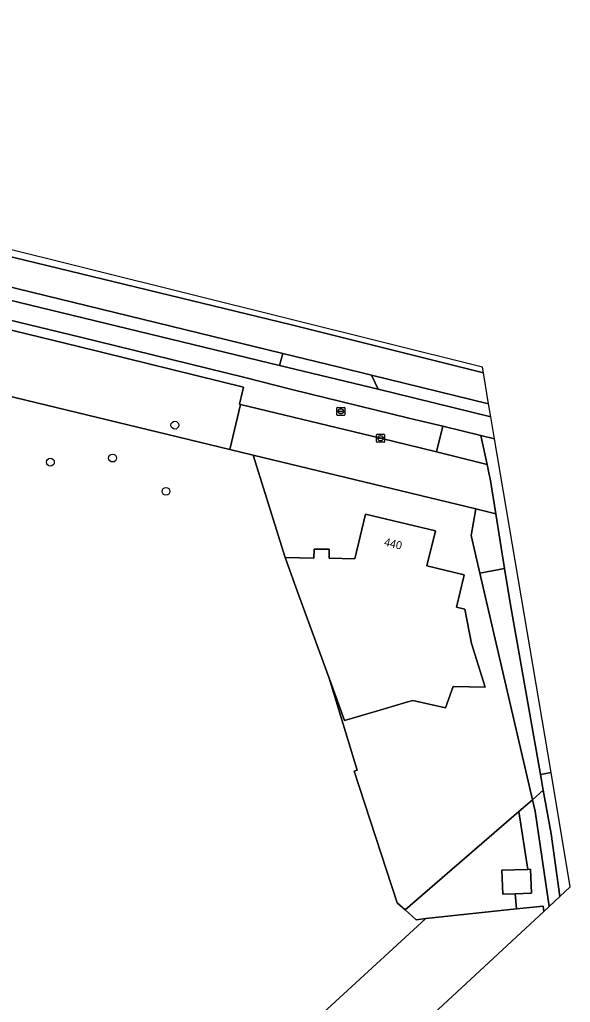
# Model space of a CAD drawing. Extents: x 163266 to 164362, y 381528 to 382286.
# Drawn here: x 164292.9 to 164361.7, y 382075.8 to 382198.6 of the extents above; entities that cross this region are included whole.
import ezdxf

# ---------------------------------------------------------------- set-up
doc = ezdxf.new("R2010")
doc.units = 0
for name, color, linetype in [('IMGEO_Berm_groen', 7, 'Continuous'), ('IMGEO_Boom', 7, 'Continuous'), ('IMGEO_Erf', 7, 'Continuous'), ('IMGEO_Fietspad_gesloten', 7, 'Continuous'), ('IMGEO_Fietspad_open', 7, 'Continuous'), ('IMGEO_Gemengd_bos', 7, 'Continuous'), ('IMGEO_Groenvoorziening', 7, 'Continuous'), ('IMGEO_Hek', 7, 'Continuous'), ('IMGEO_Kolk', 7, 'Continuous'), ('IMGEO_Loofbos', 7, 'Continuous'), ('IMGEO_Muur', 7, 'Continuous'), ('IMGEO_Pand', 7, 'Continuous'), ('IMGEO_Pand_nummerreeks', 7, 'Continuous'), ('IMGEO_Parkeervlak_open', 7, 'Continuous'), ('IMGEO_Rijbaan_lokaal_halfverhard', 7, 'Continuous'), ('IMGEO_Rijbaan_lokaal_open', 7, 'Continuous'), ('IMGEO_Rijbaan_regionaal_gesloten', 7, 'Continuous'), ('IMGEO_Rioolput', 7, 'Continuous'), ('IMGEO_Verkeerseiland_groen', 7, 'Continuous'), ('IMGEO_Voetpad_open', 7, 'Continuous')]:
    doc.layers.add(name, color=color, linetype=linetype)

msp = doc.modelspace()

# ---------------------------------------------------------------- linework, layer by layer
at = {"layer": 'IMGEO_Berm_groen'}
for points in [[(164242.76, 382168.06), (164221.8, 382172.03), (164221.08, 382168.63), (164319.15, 382144.94), (164320.49, 382150.55), (164320.35, 382150.58), (164320.76, 382152.18), (164320.88, 382152.7), (164300.24, 382157.8), (164268.86, 382165.41)], [(164269.61, 382168.91), (164325.37, 382155.44), (164325.8, 382156.92), (164289.02, 382165.88)]]:
    msp.add_lwpolyline(points, dxfattribs=at)
at = {"layer": 'IMGEO_Boom'}
for centre in [(164312.29, 382147.97), (164304.5, 382143.86), (164296.73, 382143.35), (164311.18, 382139.7)]:
    msp.add_circle(centre, 0.489, dxfattribs=at)
at = {"layer": 'IMGEO_Erf'}
for points in [[(164350.43, 382129.46), (164349.33, 382134.2), (164349.91, 382137.51), (164322.09, 382144.23), (164326.07, 382131.44), (164329.67, 382131.37), (164329.69, 382132.49), (164331.59, 382132.46), (164331.57, 382131.34), (164334.77, 382131.28), (164336.11, 382136.85), (164344.86, 382134.75), (164343.81, 382130.38), (164348.46, 382129.27), (164348.42, 382129.08), (164347.5, 382125.23), (164348.55, 382124.98), (164349.36, 382120.69), (164351.08, 382115.23), (164347.08, 382115.3), (164346.11, 382112.63), (164342.05, 382113.57), (164341.41, 382113.38), (164337.51, 382112.24), (164333.51, 382111.07), (164331.7, 382116), (164331.56, 382116.36), (164335.09, 382104.86), (164334.72, 382104.74), (164340.08, 382088.27), (164341.07, 382087.39), (164355.3, 382099.7), (164355.82, 382100.15), (164356.98, 382101.16)], [(164358.42, 382087.21), (164358.35, 382087.86), (164354.98, 382087.51), (164343.68, 382086.33), (164245.87, 381996.51), (164240.28, 381991.31), (164148.62, 381905.95), (164146.41, 381903.88), (164147.19, 381903.34), (164247.66, 381997.03), (164254.85, 381991.26)]]:
    msp.add_lwpolyline(points, close=True, dxfattribs=at)
at = {"layer": 'IMGEO_Fietspad_gesloten'}
for points in [[(164351.79, 382149.02), (164337.72, 382152.46), (164325.37, 382155.44), (164269.61, 382168.91)], [(164270.8, 382166.13), (164300.51, 382158.96), (164320.88, 382153.95), (164326.91, 382152.44), (164341.52, 382148.86), (164345.77, 382147.86), (164350.55, 382146.69), (164352.26, 382146.27), (164351.79, 382149.02)]]:
    msp.add_lwpolyline(points, dxfattribs=at)
at = {"layer": 'IMGEO_Fietspad_open'}
msp.add_lwpolyline([(164351.52, 382150.65), (164336.87, 382154.23), (164337.72, 382152.46), (164351.79, 382149.02)], close=True, dxfattribs=at)
at = {"layer": 'IMGEO_Gemengd_bos'}
msp.add_lwpolyline([(164245.87, 381996.51), (164343.68, 382086.33), (164342.44, 382086.17), (164341.07, 382087.39), (164340.08, 382088.27), (164334.72, 382104.74), (164335.09, 382104.86), (164331.56, 382116.36), (164327.78, 382126.68), (164326.07, 382131.44), (164322.09, 382144.23), (164319.15, 382144.94), (164221.08, 382168.63), (164189.14, 382176.35), (164169.55, 382087.98), (164159.01, 382041.61)], dxfattribs=at)
at = {"layer": 'IMGEO_Groenvoorziening'}
msp.add_lwpolyline([(164349.91, 382137.51), (164349.33, 382134.2), (164350.43, 382129.46), (164353.51, 382130.05), (164352.4, 382136.89)], close=True, dxfattribs=at)
msp.add_lwpolyline([(164359.08, 382087.82), (164360.43, 382089.08), (164359.32, 382096.91), (164358.35, 382102.34), (164356.98, 382101.16), (164357.32, 382099.73), (164359.08, 382087.82)], dxfattribs=at)
at = {"layer": 'IMGEO_Hek'}
for points in [[(164341.07, 382087.39), (164340.08, 382088.27), (164334.72, 382104.74), (164335.09, 382104.86)], [(164355.3, 382099.7), (164356.43, 382092.46)], [(164354.98, 382087.51), (164354.83, 382089.41)], [(164343.68, 382086.33), (164354.98, 382087.51)], [(164354.98, 382087.51), (164358.35, 382087.86)], [(164358.35, 382087.86), (164358.42, 382087.21)], [(164245.87, 381996.51), (164343.68, 382086.33)], [(164343.68, 382086.33), (164342.44, 382086.17), (164341.07, 382087.39)]]:
    msp.add_lwpolyline(points, dxfattribs=at)
at = {"layer": 'IMGEO_Kolk'}
for p, q in [((164337.5, 382145.92), (164337.5, 382146.77)), ((164337.58, 382146.85), (164338.43, 382146.85)), ((164337.81, 382146.39), (164338.2, 382146.39)), ((164337.99, 382146.62), (164338.02, 382146.62)), ((164338.5, 382146.77), (164338.5, 382145.92)), ((164338.43, 382145.84), (164337.58, 382145.84)), ((164337.76, 382146.34), (164337.76, 382146.35)), ((164338.2, 382146.3), (164337.8, 382146.3)), ((164338.01, 382146.07), (164337.99, 382146.07)), ((164338.25, 382146.35), (164338.25, 382146.34))]:
    msp.add_line(p, q, dxfattribs=at)
for points in [[(164337.5, 382145.92), (164337.5, 382146.77)], [(164337.58, 382146.85), (164338.43, 382146.85)], [(164338.5, 382146.77), (164338.5, 382145.92)], [(164338.43, 382145.84), (164337.58, 382145.84)]]:
    msp.add_lwpolyline(points, dxfattribs=at)
for centre, radius, start, end in [((164337.58, 382146.77), 0.0765, 91.552, 178.448), ((164337.58, 382146.77), 0.0765, 91.552, 178.448), ((164337.8, 382146.35), 0.0403, 85.8775, 175.7526), ((164338.21, 382146.35), 0.0386, 1.7309, 96.639), ((164338.43, 382146.77), 0.0765, 1.552, 88.448), ((164338.43, 382146.77), 0.0765, 1.552, 88.448), ((164337.58, 382145.92), 0.0765, 181.552, 268.448), ((164337.58, 382145.92), 0.0765, 181.552, 268.448), ((164337.8, 382146.34), 0.0366, 178.938, 274.7102), ((164338.2, 382146.34), 0.043, 264.8664, 352.4533), ((164338.43, 382145.92), 0.0765, 271.552, 358.448), ((164338.43, 382145.92), 0.0765, 271.552, 358.448)]:
    msp.add_arc(centre, radius, start, end, dxfattribs=at)
for centre, major_axis, ratio, start_param, end_param in [((164337.99, 382146.34), (-0.387, 0.002), 0.722429, 4.712389, 7.853982), ((164338.01, 382146.34), (-0.39, 0.002), 0.717154, 1.570796, 4.712389)]:
    msp.add_ellipse(centre, major_axis=major_axis, ratio=ratio, start_param=start_param, end_param=end_param, dxfattribs=at)
at = {"layer": 'IMGEO_Loofbos'}
for points in [[(164359.08, 382087.82), (164357.32, 382099.73), (164356.98, 382101.16), (164355.82, 382100.15), (164355.3, 382099.7), (164356.43, 382092.46), (164356.76, 382092.48), (164356.87, 382089.49), (164354.83, 382089.41), (164354.98, 382087.51), (164358.35, 382087.86), (164358.42, 382087.21)], [(164341.07, 382087.39), (164342.44, 382086.17), (164343.68, 382086.33), (164354.98, 382087.51), (164354.83, 382089.41), (164353.29, 382089.35), (164353.17, 382092.34), (164356.43, 382092.46), (164355.3, 382099.7)]]:
    msp.add_lwpolyline(points, close=True, dxfattribs=at)
at = {"layer": 'IMGEO_Muur'}
for points in [[(164355.82, 382100.15), (164355.3, 382099.7)], [(164355.3, 382099.7), (164341.07, 382087.39)]]:
    msp.add_lwpolyline(points, dxfattribs=at)
at = {"layer": 'IMGEO_Pand'}
for points in [[(164348.42, 382129.08), (164348.46, 382129.27), (164343.81, 382130.38), (164344.86, 382134.75), (164336.11, 382136.85), (164334.77, 382131.28), (164331.57, 382131.34), (164331.59, 382132.46), (164329.69, 382132.49), (164329.67, 382131.37), (164326.07, 382131.44), (164327.78, 382126.68), (164331.56, 382116.36), (164331.7, 382116), (164333.51, 382111.07), (164337.51, 382112.24), (164341.41, 382113.38), (164342.05, 382113.57), (164346.11, 382112.63), (164347.08, 382115.3), (164351.08, 382115.23), (164349.36, 382120.69), (164348.55, 382124.98), (164347.5, 382125.23)], [(164356.43, 382092.46), (164353.17, 382092.34), (164353.29, 382089.35), (164354.83, 382089.41), (164356.87, 382089.49), (164356.76, 382092.48)]]:
    msp.add_lwpolyline(points, close=True, dxfattribs=at)
at = {"layer": 'IMGEO_Parkeervlak_open'}
msp.add_lwpolyline([(164344.98, 382144.62), (164338, 382146.34), (164320.49, 382150.55), (164319.15, 382144.94), (164322.09, 382144.23), (164349.91, 382137.51), (164352.4, 382136.89), (164351.69, 382141.32), (164351.58, 382141.82), (164351.32, 382143.06)], close=True, dxfattribs=at)
at = {"layer": 'IMGEO_Rijbaan_lokaal_halfverhard'}
msp.add_lwpolyline([(164360.43, 382089.08), (164361.73, 382090.28), (164359.32, 382104.56), (164358, 382104.32), (164358.35, 382102.34), (164359.32, 382096.91), (164360.43, 382089.08)], dxfattribs=at)
at = {"layer": 'IMGEO_Rijbaan_lokaal_open'}
msp.add_lwpolyline([(164359.32, 382104.56), (164352.26, 382146.27), (164350.55, 382146.69), (164351.32, 382143.06), (164351.58, 382141.82), (164351.69, 382141.32), (164352.4, 382136.89), (164353.51, 382130.05), (164354.24, 382125.53), (164358, 382104.32), (164359.32, 382104.56)], dxfattribs=at)
at = {"layer": 'IMGEO_Rijbaan_regionaal_gesloten'}
for points in [[(164350.86, 382154.51), (164350.74, 382155.24), (164178.92, 382198.01), (164176.26, 382198.65), (164175.85, 382196.99), (164179.19, 382196.17), (164182.49, 382195.37), (164197.23, 382191.76), (164233.11, 382182.99)], [(164204.43, 382183.64), (164205.57, 382183.41), (164209.5, 382182.68), (164210.11, 382182.62), (164256.64, 382173.61), (164260.59, 382172.88), (164264.36, 382171.93), (164264.36, 382171.89), (164277.06, 382168.8), (164288.98, 382165.83), (164289.02, 382165.88), (164325.8, 382156.92), (164332.82, 382155.21), (164336.87, 382154.23), (164351.52, 382150.65)], [(164351.52, 382150.65), (164350.86, 382154.51), (164326.85, 382160.5), (164289.37, 382169.6), (164276.52, 382172.6), (164251.69, 382178.66), (164233.51, 382182.42)], [(164233.51, 382182.42), (164251.69, 382178.66), (164276.52, 382172.6), (164289.37, 382169.6), (164326.85, 382160.5), (164350.86, 382154.51)]]:
    msp.add_lwpolyline(points, dxfattribs=at)
at = {"layer": 'IMGEO_Rioolput'}
for p, q in [((164332.54, 382149.27), (164332.54, 382150.12)), ((164332.61, 382150.2), (164333.47, 382150.2)), ((164333.54, 382150.12), (164333.54, 382149.27)), ((164333.47, 382149.2), (164332.61, 382149.2)), ((164332.8, 382149.69), (164332.8, 382149.7)), ((164332.84, 382149.74), (164333.24, 382149.74)), ((164333.24, 382149.65), (164332.84, 382149.65)), ((164333.05, 382149.42), (164333.02, 382149.42)), ((164333.03, 382149.98), (164333.05, 382149.98)), ((164333.28, 382149.7), (164333.28, 382149.69))]:
    msp.add_line(p, q, dxfattribs=at)
for points in [[(164332.54, 382149.27), (164332.54, 382150.12)], [(164332.61, 382150.2), (164333.47, 382150.2)], [(164333.54, 382150.12), (164333.54, 382149.27)], [(164333.47, 382149.2), (164332.61, 382149.2)]]:
    msp.add_lwpolyline(points, dxfattribs=at)
for centre, radius, start, end in [((164332.62, 382150.12), 0.0765, 91.552, 178.448), ((164332.62, 382150.12), 0.0765, 91.552, 178.448), ((164333.46, 382150.12), 0.0765, 1.552, 88.448), ((164333.46, 382150.12), 0.0765, 1.552, 88.448), ((164332.62, 382149.27), 0.0765, 181.552, 268.448), ((164332.62, 382149.27), 0.0765, 181.552, 268.448), ((164332.84, 382149.7), 0.0403, 85.8775, 175.7526), ((164332.83, 382149.69), 0.0366, 178.938, 274.7102), ((164333.24, 382149.7), 0.0386, 1.7309, 96.639), ((164333.24, 382149.7), 0.043, 264.8664, 352.4533), ((164333.46, 382149.27), 0.0765, 271.552, 358.448), ((164333.46, 382149.27), 0.0765, 271.552, 358.448)]:
    msp.add_arc(centre, radius, start, end, dxfattribs=at)
for centre, major_axis, ratio, start_param, end_param in [((164333.03, 382149.7), (-0.387, 0.002), 0.722429, 4.712389, 7.853982), ((164333.05, 382149.7), (-0.39, 0.002), 0.717154, 1.570796, 4.712389)]:
    msp.add_ellipse(centre, major_axis=major_axis, ratio=ratio, start_param=start_param, end_param=end_param, dxfattribs=at)
at = {"layer": 'IMGEO_Verkeerseiland_groen'}
msp.add_lwpolyline([(164332.82, 382155.21), (164325.8, 382156.92), (164325.37, 382155.44), (164337.72, 382152.46), (164336.87, 382154.23)], close=True, dxfattribs=at)
at = {"layer": 'IMGEO_Voetpad_open'}
for points in [[(164326.91, 382152.44), (164320.88, 382153.95), (164300.51, 382158.96), (164270.8, 382166.13)], [(164268.86, 382165.41), (164300.24, 382157.8), (164320.88, 382152.7), (164320.76, 382152.18), (164320.35, 382150.58), (164320.49, 382150.55), (164338, 382146.34), (164344.98, 382144.62), (164345.77, 382147.86), (164341.52, 382148.86), (164326.91, 382152.44)]]:
    msp.add_lwpolyline(points, dxfattribs=at)
for points in [[(164351.32, 382143.06), (164350.55, 382146.69), (164345.77, 382147.86), (164344.98, 382144.62)], [(164356.98, 382101.16), (164358.35, 382102.34), (164358, 382104.32), (164354.24, 382125.53), (164353.51, 382130.05), (164350.43, 382129.46)]]:
    msp.add_lwpolyline(points, close=True, dxfattribs=at)

# ---------------------------------------------------------------- texts
at = {"layer": 'IMGEO_Pand_nummerreeks'}
msp.add_text('440', height=1, rotation=346.5355, dxfattribs=at).set_placement((164338.38, 382132.93))

doc.saveas('drawing.dxf')
